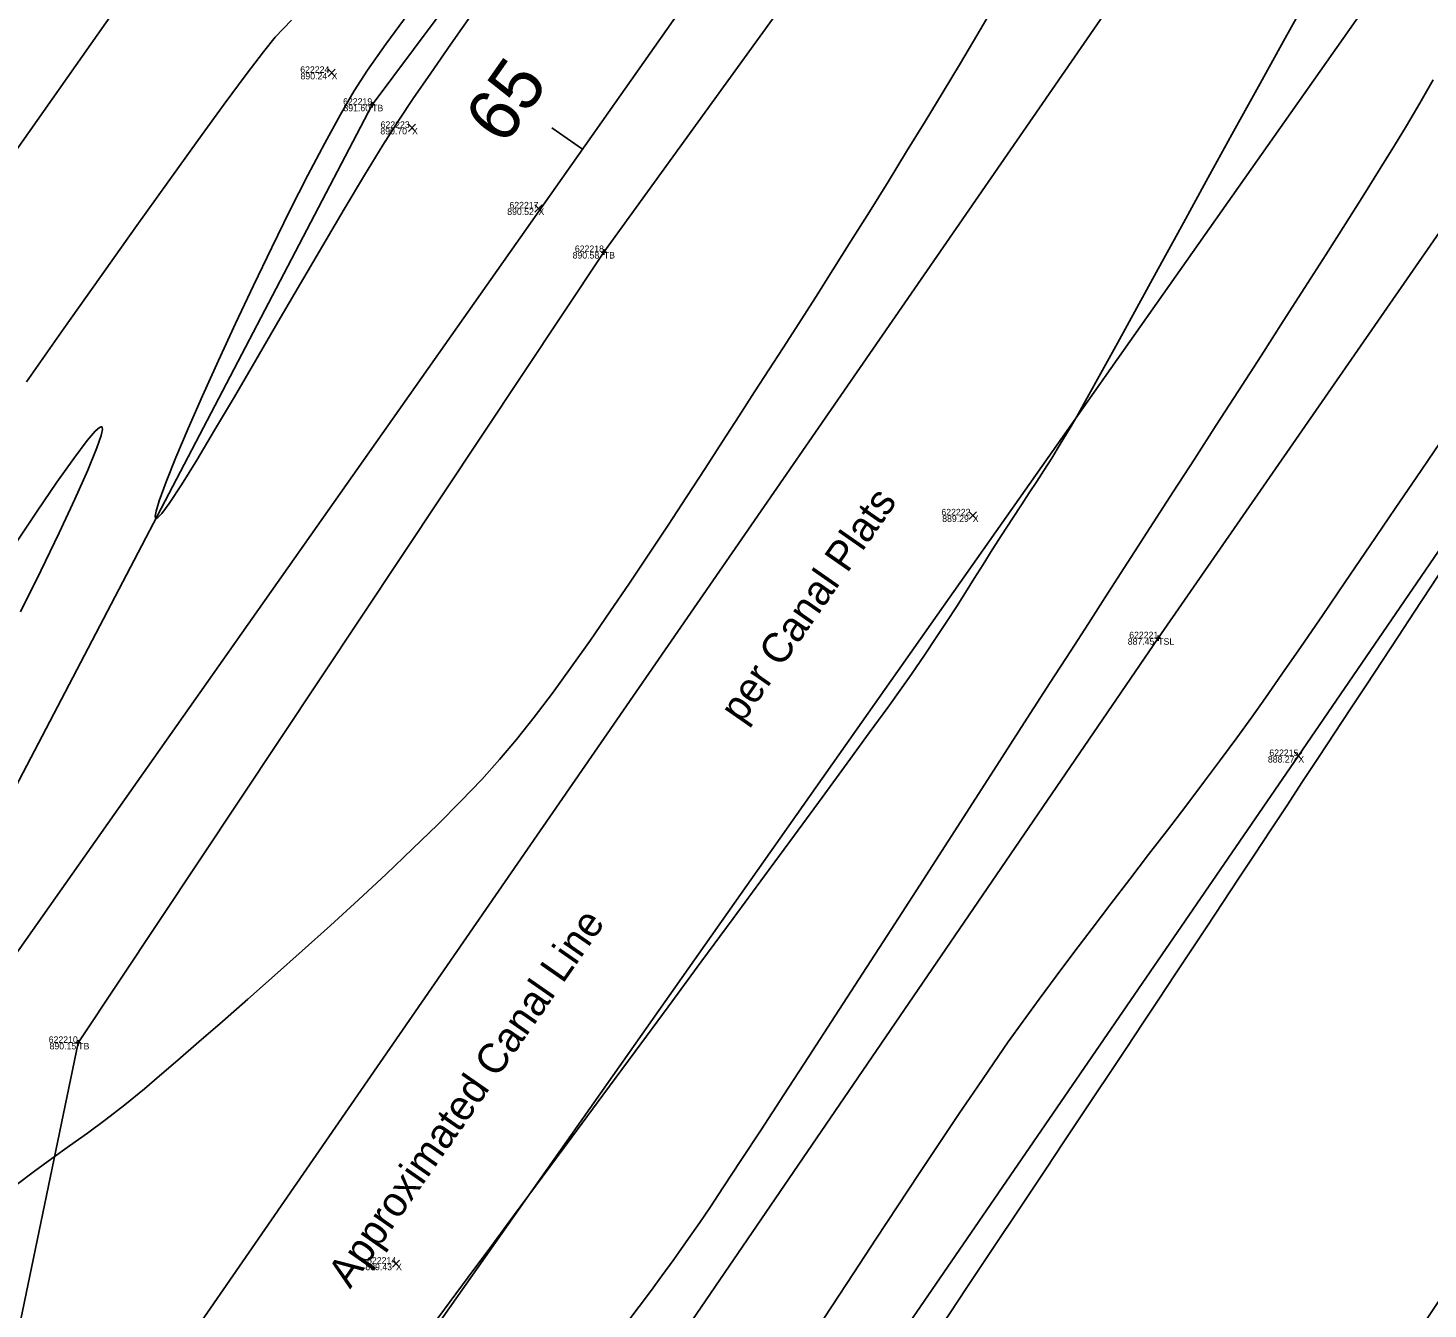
# Model space of a CAD drawing. Extents: x 1957117 to 1971063, y 701601 to 715861.
# Drawn here: x 1964411.8 to 1964487, y 708062.3 to 708131.2 of the extents above; entities that cross this region are included whole.
import ezdxf

# ---------------------------------------------------------------- set-up
doc = ezdxf.new("R2010")
doc.units = 0
for name, color, linetype in [('AP_X_Lights', 7, 'Continuous'), ('DT_X_Break_Line', 7, 'Continuous'), ('DT_X_Contour_Major', 7, 'Continuous'), ('DT_X_Contour_Minor', 7, 'Continuous'), ('DT_X_TIN_Hull', 7, 'Continuous'), ('GE_X_CL_20', 7, 'Continuous'), ('PV_P_Drive', 7, 'Continuous'), ('PV_P_Shoulder', 7, 'Continuous'), ('RS_Raster1', 7, 'Continuous'), ('RW_X_Esmt_RR', 7, 'Continuous'), ('RW_X_Fee_RW', 7, 'Continuous'), ('RW_X_Text', 7, 'Continuous'), ('SC_Scratch1', 7, 'Continuous'), ('SC_Shading5', 7, 'Continuous')]:
    doc.layers.add(name, color=color, linetype=linetype)

msp = doc.modelspace()

# ---------------------------------------------------------------- linework, layer by layer
at = {"layer": 'AP_X_Lights'}
for p, q in [((1964427.891, 708128.571), (1964428.279, 708128.961)), ((1964427.891, 708128.961), (1964428.279, 708128.571)), ((1964432.213, 708125.613), (1964432.601, 708126.003)), ((1964432.213, 708126.003), (1964432.601, 708125.613)), ((1964439.004, 708121.288), (1964439.392, 708121.678)), ((1964439.004, 708121.678), (1964439.392, 708121.288)), ((1964462.35, 708104.794), (1964462.738, 708105.184)), ((1964462.35, 708105.184), (1964462.738, 708104.794)), ((1964479.846, 708091.863), (1964480.234, 708092.253)), ((1964479.846, 708092.253), (1964480.234, 708091.863)), ((1964431.352, 708064.587), (1964431.74, 708064.977)), ((1964431.352, 708064.977), (1964431.74, 708064.587))]:
    msp.add_line(p, q, dxfattribs=at)
at = {"layer": 'DT_X_Break_Line'}
for points in [[(1964557.968, 708221.563), (1964529.012, 708179.196), (1964501.004, 708139.524), (1964472.51, 708098.385), (1964443.736, 708056.284), (1964412.689, 708016.643), (1964384.427, 707977.661), (1964355.542, 707937.018), (1964325.051, 707895.89), (1964311.233, 707876.121)], [(1964289.396, 707921.864), (1964316.825, 707963.782), (1964345.764, 708003.034), (1964373.73, 708043.336), (1964406.326, 708081.313), (1964430.262, 708127.053), (1964459.419, 708166.066), (1964484.47, 708210.071)], [(1964501.633, 708199.836), (1964472.058, 708159.676), (1964442.718, 708119.139), (1964414.466, 708076.646), (1964403.549, 708024.16), (1964357.625, 707995.459), (1964339.239, 707946.448), (1964311.438, 707906.654), (1964292.589, 707875.355)]]:
    msp.add_lwpolyline(points, dxfattribs=at)
at = {"layer": 'DT_X_Contour_Major'}
for points in [[(1964411.163, 708069.034), (1964412.106, 708069.746), (1964413.05, 708070.429), (1964414.001, 708071.105), (1964414.967, 708071.796), (1964415.954, 708072.524), (1964416.969, 708073.311), (1964418.019, 708074.178), (1964418.83, 708074.871), (1964419.817, 708075.719), (1964420.955, 708076.703), (1964422.218, 708077.801), (1964423.582, 708078.995), (1964425.02, 708080.265), (1964426.507, 708081.592), (1964428.018, 708082.955), (1964429.527, 708084.334), (1964431.009, 708085.711), (1964432.437, 708087.066), (1964433.787, 708088.378), (1964435.034, 708089.629), (1964436.15, 708090.798), (1964437.113, 708091.866), (1964438.014, 708092.943), (1964438.962, 708094.141), (1964439.948, 708095.443), (1964440.962, 708096.832), (1964441.996, 708098.289), (1964443.043, 708099.798), (1964444.093, 708101.34), (1964445.138, 708102.899), (1964446.169, 708104.457), (1964447.177, 708105.997), (1964448.155, 708107.501), (1964449.094, 708108.951), (1964449.985, 708110.331), (1964450.82, 708111.622), (1964451.59, 708112.807), (1964452.361, 708113.996), (1964453.198, 708115.299), (1964454.091, 708116.698), (1964455.027, 708118.175), (1964455.997, 708119.715), (1964456.988, 708121.299), (1964457.99, 708122.911), (1964458.991, 708124.533), (1964459.98, 708126.149), (1964460.947, 708127.74), (1964461.88, 708129.29), (1964462.768, 708130.781), (1964463.6, 708132.197)], [(1964411.163, 708069.034), (1964412.106, 708069.746), (1964413.05, 708070.429), (1964414.001, 708071.105), (1964414.967, 708071.796), (1964415.954, 708072.524), (1964416.969, 708073.311), (1964418.019, 708074.178), (1964418.83, 708074.871), (1964419.817, 708075.719), (1964420.955, 708076.703), (1964422.218, 708077.801), (1964423.582, 708078.995), (1964425.02, 708080.265), (1964426.507, 708081.592), (1964428.018, 708082.955), (1964429.527, 708084.334), (1964431.009, 708085.711), (1964432.437, 708087.066), (1964433.787, 708088.378), (1964435.034, 708089.629), (1964436.15, 708090.798), (1964437.113, 708091.866), (1964438.014, 708092.943), (1964438.962, 708094.141), (1964439.948, 708095.443), (1964440.962, 708096.832), (1964441.996, 708098.289), (1964443.043, 708099.798), (1964444.093, 708101.34), (1964445.138, 708102.899), (1964446.169, 708104.457), (1964447.177, 708105.997), (1964448.155, 708107.501), (1964449.094, 708108.951), (1964449.985, 708110.331), (1964450.82, 708111.622), (1964451.59, 708112.807), (1964452.361, 708113.996), (1964453.198, 708115.299), (1964454.091, 708116.698), (1964455.027, 708118.175), (1964455.997, 708119.715), (1964456.988, 708121.299), (1964457.99, 708122.911), (1964458.991, 708124.533), (1964459.98, 708126.149), (1964460.947, 708127.74), (1964461.88, 708129.29), (1964462.768, 708130.781), (1964463.6, 708132.197)], [(1964425.919, 708131.603), (1964425.058, 708130.675), (1964424.426, 708129.901), (1964423.498, 708128.686), (1964422.309, 708127.082), (1964420.896, 708125.139), (1964419.292, 708122.911), (1964417.534, 708120.447), (1964415.656, 708117.801), (1964413.693, 708115.023), (1964411.682, 708112.165)], [(1964425.919, 708131.603), (1964425.058, 708130.675), (1964424.426, 708129.901), (1964423.498, 708128.686), (1964422.309, 708127.082), (1964420.896, 708125.139), (1964419.292, 708122.911), (1964417.534, 708120.447), (1964415.656, 708117.801), (1964413.693, 708115.023), (1964411.682, 708112.165)], [(1964411.073, 708103.448), (1964412.254, 708105.215), (1964413.313, 708106.767), (1964414.221, 708108.05), (1964414.948, 708109.009), (1964415.377, 708109.507), (1964415.602, 708109.706), (1964415.7, 708109.749), (1964415.734, 708109.742), (1964415.756, 708109.715), (1964415.767, 708109.6), (1964415.7, 708109.283), (1964415.47, 708108.609), (1964414.977, 708107.409), (1964414.288, 708105.868), (1964413.434, 708104.046), (1964412.449, 708102.006), (1964411.364, 708099.808)], [(1964411.073, 708103.448), (1964412.254, 708105.215), (1964413.313, 708106.767), (1964414.221, 708108.05), (1964414.948, 708109.009), (1964415.377, 708109.507), (1964415.602, 708109.706), (1964415.7, 708109.749), (1964415.734, 708109.742), (1964415.756, 708109.715), (1964415.767, 708109.6), (1964415.7, 708109.283), (1964415.47, 708108.609), (1964414.977, 708107.409), (1964414.288, 708105.868), (1964413.434, 708104.046), (1964412.449, 708102.006), (1964411.364, 708099.808)]]:
    msp.add_lwpolyline(points, dxfattribs=at)
at = {"layer": 'DT_X_Contour_Minor'}
for points in [[(1964433.49, 708061.434), (1964434.463, 708062.749), (1964435.426, 708064.051), (1964436.589, 708065.623), (1964437.922, 708067.426), (1964439.398, 708069.422), (1964440.989, 708071.573), (1964442.666, 708073.842), (1964444.4, 708076.191), (1964446.165, 708078.581), (1964447.931, 708080.975), (1964449.671, 708083.335), (1964451.356, 708085.624), (1964452.958, 708087.802), (1964454.448, 708089.833), (1964455.8, 708091.679), (1964456.983, 708093.301), (1964457.971, 708094.662), (1964458.735, 708095.724), (1964459.246, 708096.449), (1964459.953, 708097.483), (1964460.581, 708098.419), (1964461.146, 708099.279), (1964461.664, 708100.082), (1964462.151, 708100.849), (1964462.623, 708101.599), (1964463.097, 708102.353), (1964463.588, 708103.13), (1964464.112, 708103.95), (1964464.677, 708104.821), (1964465.159, 708105.557), (1964465.584, 708106.202), (1964465.979, 708106.804), (1964466.371, 708107.408), (1964466.785, 708108.061), (1964467.247, 708108.808), (1964467.785, 708109.695), (1964468.139, 708110.307), (1964468.693, 708111.297), (1964469.428, 708112.624), (1964470.322, 708114.25), (1964471.356, 708116.134), (1964472.509, 708118.237), (1964473.76, 708120.518), (1964475.089, 708122.938), (1964476.476, 708125.458), (1964477.899, 708128.037), (1964479.338, 708130.635), (1964480.773, 708133.214)], [(1964433.49, 708061.434), (1964434.463, 708062.749), (1964435.426, 708064.051), (1964436.589, 708065.623), (1964437.922, 708067.426), (1964439.398, 708069.422), (1964440.989, 708071.573), (1964442.666, 708073.842), (1964444.4, 708076.191), (1964446.165, 708078.581), (1964447.931, 708080.975), (1964449.671, 708083.335), (1964451.356, 708085.624), (1964452.958, 708087.802), (1964454.448, 708089.833), (1964455.8, 708091.679), (1964456.983, 708093.301), (1964457.971, 708094.662), (1964458.735, 708095.724), (1964459.246, 708096.449), (1964459.953, 708097.483), (1964460.581, 708098.419), (1964461.146, 708099.279), (1964461.664, 708100.082), (1964462.151, 708100.849), (1964462.623, 708101.599), (1964463.097, 708102.353), (1964463.588, 708103.13), (1964464.112, 708103.95), (1964464.677, 708104.821), (1964465.159, 708105.557), (1964465.584, 708106.202), (1964465.979, 708106.804), (1964466.371, 708107.408), (1964466.785, 708108.061), (1964467.247, 708108.808), (1964467.785, 708109.695), (1964468.139, 708110.307), (1964468.693, 708111.297), (1964469.428, 708112.624), (1964470.322, 708114.25), (1964471.356, 708116.134), (1964472.509, 708118.237), (1964473.76, 708120.518), (1964475.089, 708122.938), (1964476.476, 708125.458), (1964477.899, 708128.037), (1964479.338, 708130.635), (1964480.773, 708133.214)], [(1964432.19, 708131.944), (1964430.994, 708130.305), (1964430.02, 708128.913), (1964429.302, 708127.808), (1964428.554, 708126.527), (1964427.714, 708124.995), (1964426.804, 708123.262), (1964425.847, 708121.377), (1964424.865, 708119.389), (1964423.881, 708117.349), (1964422.917, 708115.307), (1964421.996, 708113.311), (1964421.14, 708111.413), (1964420.372, 708109.66), (1964419.714, 708108.103), (1964419.188, 708106.793), (1964418.818, 708105.777), (1964418.649, 708105.211), (1964418.603, 708104.946), (1964418.615, 708104.852), (1964418.633, 708104.831), (1964418.663, 708104.828), (1964418.752, 708104.88), (1964418.954, 708105.097), (1964419.346, 708105.627), (1964420.007, 708106.631), (1964420.833, 708107.962), (1964421.794, 708109.56), (1964422.862, 708111.366), (1964424.005, 708113.321), (1964425.197, 708115.365), (1964426.406, 708117.441), (1964427.604, 708119.489), (1964428.762, 708121.45), (1964429.849, 708123.264), (1964430.838, 708124.874), (1964431.698, 708126.219), (1964432.475, 708127.38), (1964433.413, 708128.751), (1964434.488, 708130.301), (1964435.677, 708131.998)], [(1964432.19, 708131.944), (1964430.994, 708130.305), (1964430.02, 708128.913), (1964429.302, 708127.808), (1964428.554, 708126.527), (1964427.714, 708124.995), (1964426.804, 708123.262), (1964425.847, 708121.377), (1964424.865, 708119.389), (1964423.881, 708117.349), (1964422.917, 708115.307), (1964421.996, 708113.311), (1964421.14, 708111.413), (1964420.372, 708109.66), (1964419.714, 708108.103), (1964419.188, 708106.793), (1964418.818, 708105.777), (1964418.649, 708105.211), (1964418.603, 708104.946), (1964418.615, 708104.852), (1964418.633, 708104.831), (1964418.663, 708104.828), (1964418.752, 708104.88), (1964418.954, 708105.097), (1964419.346, 708105.627), (1964420.007, 708106.631), (1964420.833, 708107.962), (1964421.794, 708109.56), (1964422.862, 708111.366), (1964424.005, 708113.321), (1964425.197, 708115.365), (1964426.406, 708117.441), (1964427.604, 708119.489), (1964428.762, 708121.45), (1964429.849, 708123.264), (1964430.838, 708124.874), (1964431.698, 708126.219), (1964432.475, 708127.38), (1964433.413, 708128.751), (1964434.488, 708130.301), (1964435.677, 708131.998)], [(1964487.288, 708128.396), (1964486.567, 708127.129), (1964485.859, 708125.924), (1964485.217, 708124.869), (1964484.445, 708123.623), (1964483.561, 708122.211), (1964482.58, 708120.659), (1964481.521, 708118.993), (1964480.399, 708117.237), (1964479.233, 708115.417), (1964478.038, 708113.559), (1964476.833, 708111.687), (1964475.634, 708109.829), (1964474.458, 708108.008), (1964473.322, 708106.251), (1964472.243, 708104.583), (1964471.238, 708103.029), (1964470.325, 708101.615), (1964469.52, 708100.367), (1964468.758, 708099.183), (1964467.814, 708097.717), (1964466.712, 708096.006), (1964465.476, 708094.088), (1964464.132, 708092.002), (1964462.704, 708089.787), (1964461.215, 708087.479), (1964459.691, 708085.119), (1964458.156, 708082.743), (1964456.634, 708080.391), (1964455.15, 708078.1), (1964453.728, 708075.909), (1964452.393, 708073.856), (1964451.17, 708071.979), (1964450.081, 708070.317), (1964449.153, 708068.908), (1964448.41, 708067.791), (1964447.875, 708067.003), (1964447.146, 708065.957), (1964446.469, 708065.005), (1964445.831, 708064.122), (1964445.216, 708063.286), (1964444.612, 708062.475), (1964444.004, 708061.667)], [(1964487.288, 708128.396), (1964486.567, 708127.129), (1964485.859, 708125.924), (1964485.217, 708124.869), (1964484.445, 708123.623), (1964483.561, 708122.211), (1964482.58, 708120.659), (1964481.521, 708118.993), (1964480.399, 708117.237), (1964479.233, 708115.417), (1964478.038, 708113.559), (1964476.833, 708111.687), (1964475.634, 708109.829), (1964474.458, 708108.008), (1964473.322, 708106.251), (1964472.243, 708104.583), (1964471.238, 708103.029), (1964470.325, 708101.615), (1964469.52, 708100.367), (1964468.758, 708099.183), (1964467.814, 708097.717), (1964466.712, 708096.006), (1964465.476, 708094.088), (1964464.132, 708092.002), (1964462.704, 708089.787), (1964461.215, 708087.479), (1964459.691, 708085.119), (1964458.156, 708082.743), (1964456.634, 708080.391), (1964455.15, 708078.1), (1964453.728, 708075.909), (1964452.393, 708073.856), (1964451.17, 708071.979), (1964450.081, 708070.317), (1964449.153, 708068.908), (1964448.41, 708067.791), (1964447.875, 708067.003), (1964447.146, 708065.957), (1964446.469, 708065.005), (1964445.831, 708064.122), (1964445.216, 708063.286), (1964444.612, 708062.475), (1964444.004, 708061.667)], [(1964453.788, 708060.687), (1964454.956, 708062.471), (1964456.143, 708064.281), (1964457.334, 708066.093), (1964458.512, 708067.882), (1964459.662, 708069.621), (1964460.769, 708071.286), (1964461.817, 708072.851), (1964462.79, 708074.291), (1964463.672, 708075.58), (1964464.449, 708076.694), (1964465.251, 708077.817), (1964466.114, 708078.998), (1964467.026, 708080.228), (1964467.979, 708081.496), (1964468.963, 708082.793), (1964469.966, 708084.109), (1964470.981, 708085.435), (1964471.996, 708086.76), (1964473.002, 708088.075), (1964473.988, 708089.37), (1964474.946, 708090.636), (1964475.864, 708091.861), (1964476.734, 708093.037), (1964477.545, 708094.154), (1964478.274, 708095.182), (1964479.164, 708096.458), (1964480.193, 708097.947), (1964481.339, 708099.616), (1964482.579, 708101.43), (1964483.892, 708103.356), (1964485.255, 708105.36), (1964486.647, 708107.407), (1964488.045, 708109.464)], [(1964453.788, 708060.687), (1964454.956, 708062.471), (1964456.143, 708064.281), (1964457.334, 708066.093), (1964458.512, 708067.882), (1964459.662, 708069.621), (1964460.769, 708071.286), (1964461.817, 708072.851), (1964462.79, 708074.291), (1964463.672, 708075.58), (1964464.449, 708076.694), (1964465.251, 708077.817), (1964466.114, 708078.998), (1964467.026, 708080.228), (1964467.979, 708081.496), (1964468.963, 708082.793), (1964469.966, 708084.109), (1964470.981, 708085.435), (1964471.996, 708086.76), (1964473.002, 708088.075), (1964473.988, 708089.37), (1964474.946, 708090.636), (1964475.864, 708091.861), (1964476.734, 708093.037), (1964477.545, 708094.154), (1964478.274, 708095.182), (1964479.164, 708096.458), (1964480.193, 708097.947), (1964481.339, 708099.616), (1964482.579, 708101.43), (1964483.892, 708103.356), (1964485.255, 708105.36), (1964486.647, 708107.407), (1964488.045, 708109.464)]]:
    msp.add_lwpolyline(points, dxfattribs=at)
at = {"layer": 'DT_X_TIN_Hull'}
msp.add_lwpolyline([(1963979.319, 707289.756), (1964005.147, 707343.365), (1964096.972, 707506.447), (1964137.253, 707539.912), (1964166.017, 707582.038), (1964201.202, 707616.815), (1964201.876, 707617.583), (1964191.2, 707685.167), (1964221.045, 707725.403), (1964250.508, 707765.427), (1964278.98, 707807.131), (1964313.88, 707843.86), (1964340.141, 707884.652), (1964368.441, 707927.193), (1964396.427, 707968.962), (1964424.154, 708010.108), (1964451.896, 708051.068), (1964480.04, 708092.058), (1964508.519, 708133.679), (1964536.348, 708175.363), (1964564.579, 708216.242)], dxfattribs=at)
at = {"layer": 'GE_X_CL_20'}
msp.add_line((1964441.56, 708124.664), (1964439.925, 708125.816), dxfattribs=at)
msp.add_lwpolyline([(1964578.061, 708318.542), (1963713.717, 707090.878)], dxfattribs=at)
at = {"layer": 'PV_P_Drive'}
for p, q in [((1964430.116, 708127.053), (1964430.408, 708127.053)), ((1964430.262, 708127.199), (1964430.262, 708126.907)), ((1964430.262, 708127.053), (1964430.262, 708127.053)), ((1964442.572, 708119.139), (1964442.864, 708119.139)), ((1964442.718, 708119.285), (1964442.718, 708118.993)), ((1964442.718, 708119.139), (1964442.718, 708119.139)), ((1964472.51, 708098.531), (1964472.51, 708098.239)), ((1964472.364, 708098.385), (1964472.656, 708098.385)), ((1964472.51, 708098.385), (1964472.51, 708098.385)), ((1964414.32, 708076.646), (1964414.612, 708076.646)), ((1964414.466, 708076.792), (1964414.466, 708076.5)), ((1964414.466, 708076.646), (1964414.466, 708076.646))]:
    msp.add_line(p, q, dxfattribs=at)
at = {"layer": 'RW_X_Esmt_RR'}
for points in [[(1964082.273, 707657.005), (1964557.619, 708332.934)], [(1963738.247, 707073.608), (1964602.591, 708301.271)]]:
    msp.add_lwpolyline(points, dxfattribs=at)
at = {"layer": 'RW_X_Fee_RW'}
msp.add_lwpolyline([(1963881.046, 707276.431), (1964172.578, 707701.964), (1964668.324, 708419.582), (1964735.207, 708501.875), (1964966.496, 708718.802), (1965107.468, 708816.338), (1965585.552, 709094.216), (1966091.861, 709326.705), (1966247.281, 709386.816), (1966633.174, 709551.737), (1966943.202, 709670.565), (1967172.032, 709812.662), (1967935.697, 710373.174), (1968346.714, 710683.963), (1968484.345, 710796.182), (1968743.632, 711067.038), (1968903.937, 711275.819), (1969041.222, 711501.316), (1969638.166, 712572.015), (1970019.077, 713196.718)], dxfattribs=at)
at = {"layer": 'SC_Shading5'}
for points in [[(1963589.678, 706586.994), (1963626.625, 706689.548), (1963651.76, 706746.832), (1963668.09, 706778.596), (1963682.768, 706805.402), (1963734.424, 706911.594), (1963826.849, 707116.717), (1963877.258, 707215.645), (1963964.981, 707354.472), (1964070.526, 707509.355), (1964132.574, 707601.994), (1964163.9, 707642.169), (1964191.2, 707685.167), (1964278.98, 707807.131), (1964326.11, 707874.364), (1964396.427, 707968.962), (1964508.519, 708133.679), (1964655.588, 708336.552), (1964745.319, 708429.172), (1964840.327, 708522.317), (1964988.178, 708660.245), (1965089.796, 708739.041), (1965251.743, 708835.216), (1965415.807, 708922.048), (1965866.2, 709149.38), (1966173.543, 709294.131), (1966283.627, 709338.196), (1966534.003, 709419.214), (1966689.084, 709471.266), (1967008.468, 709641.817), (1967166.677, 709750.124), (1967422.113, 709931.083), (1967818.707, 710198.831), (1968187.021, 710459.852), (1968360.589, 710592.493), (1968496.543, 710707.847), (1968606.427, 710809.378), (1968733.391, 710937.091), (1968807.28, 711025.4), (1968843.008, 711077.094), (1968863.233, 711106.099), (1968909.747, 711171.311), (1968974.133, 711279.559), (1969130.932, 711546.915), (1969247.433, 711744.686), (1969402.714, 712016.424), (1969505.287, 712191.789), (1969666.311, 712460.805), (1969771.586, 712639.896), (1969880.058, 712820.917), (1969964.994, 712955.706), (1969990.005, 713000.084), (1970030.065, 713068.479)], [(1963609.915, 706579.703), (1963646.615, 706681.572), (1963671.193, 706737.585), (1963687.092, 706768.511), (1963701.884, 706795.526), (1963753.906, 706902.469), (1963846.249, 707107.41), (1963895.973, 707204.994), (1963982.966, 707342.667), (1964088.35, 707497.312), (1964150.015, 707589.379), (1964181.502, 707629.761), (1964209.024, 707673.109), (1964296.517, 707794.674), (1964343.552, 707861.772), (1964413.958, 707956.489), (1964526.123, 708121.313), (1964672.104, 708322.686), (1964760.576, 708414.006), (1964855.195, 708506.77), (1965002.134, 708643.847), (1965101.925, 708721.226), (1965262.272, 708816.451), (1965425.685, 708902.939), (1965875.63, 709130.044), (1966182.13, 709274.398), (1966290.944, 709317.954), (1966540.737, 709398.785), (1966697.632, 709451.445), (1967019.644, 709623.399), (1967178.971, 709732.471), (1967434.35, 709913.39), (1967830.945, 710181.14), (1968199.774, 710442.525), (1968374.086, 710575.735), (1968510.806, 710691.739), (1968621.36, 710793.889), (1968749.296, 710922.58), (1968824.413, 711012.355), (1968860.678, 711064.827), (1968880.812, 711093.701), (1968927.778, 711159.547), (1968992.655, 711268.62), (1969149.476, 711536.015), (1969266.039, 711733.891), (1969421.336, 712005.657), (1969523.8, 712180.835), (1969684.812, 712449.831), (1969790.084, 712628.917), (1969898.385, 712809.653), (1969983.474, 712944.685), (1970008.657, 712989.367), (1970048.626, 713057.607)]]:
    msp.add_spline(points, degree=3, dxfattribs=at)

# ---------------------------------------------------------------- texts
at = {"layer": 'GE_X_CL_20'}
msp.add_text('65', height=2.8, rotation=54.8523, dxfattribs=at).set_placement((1964437.374, 708124.799))
at = {"layer": 'PV_P_Shoulder'}
for s, p in [('890.24', (1964426.415, 708128.416)), ('891.60', (1964428.719, 708126.703)), ('890.70', (1964430.704, 708125.458)), ('890.52', (1964437.523, 708121.133)), ('890.58', (1964441.037, 708118.789)), ('889.29', (1964460.902, 708104.639)), ('887.45', (1964470.873, 708098.035)), ('888.27', (1964478.406, 708091.708)), ('890.15', (1964412.926, 708076.296)), ('889.43', (1964429.898, 708064.432))]:
    msp.add_text(s, height=0.35, dxfattribs=at).set_placement(p)
at = {"layer": 'RS_Raster1'}
for s, p in [('622224', (1964426.398, 708128.766)), ('622219', (1964428.702, 708127.053)), ('622223', (1964430.718, 708125.808)), ('622217', (1964437.641, 708121.483)), ('622218', (1964441.158, 708119.139)), ('622222', (1964460.857, 708104.989)), ('622221', (1964470.952, 708098.385)), ('622215', (1964478.483, 708092.058)), ('622210', (1964412.879, 708076.646)), ('622214', (1964429.992, 708064.782))]:
    msp.add_text(s, height=0.35, dxfattribs=at).set_placement(p)
at = {"layer": 'RW_X_Text'}
for s, p in [('per Canal Plats', (1964450.144, 708093.744)), ('Approximated Canal Line', (1964429.078, 708063.392))]:
    msp.add_text(s, height=1.6, rotation=55.11851, dxfattribs=at).set_placement(p)
at = {"layer": 'SC_Scratch1'}
for s, p in [('X', (1964428.085, 708128.416)), ('TB', (1964430.262, 708126.703)), ('X', (1964432.407, 708125.458)), ('X', (1964439.198, 708121.133)), ('TB', (1964442.718, 708118.789)), ('X', (1964462.544, 708104.639)), ('TSL', (1964472.51, 708098.035)), ('X', (1964480.04, 708091.708)), ('TB', (1964414.466, 708076.296)), ('X', (1964431.546, 708064.432))]:
    msp.add_text(s, height=0.35, dxfattribs=at).set_placement(p)

doc.saveas('drawing.dxf')
